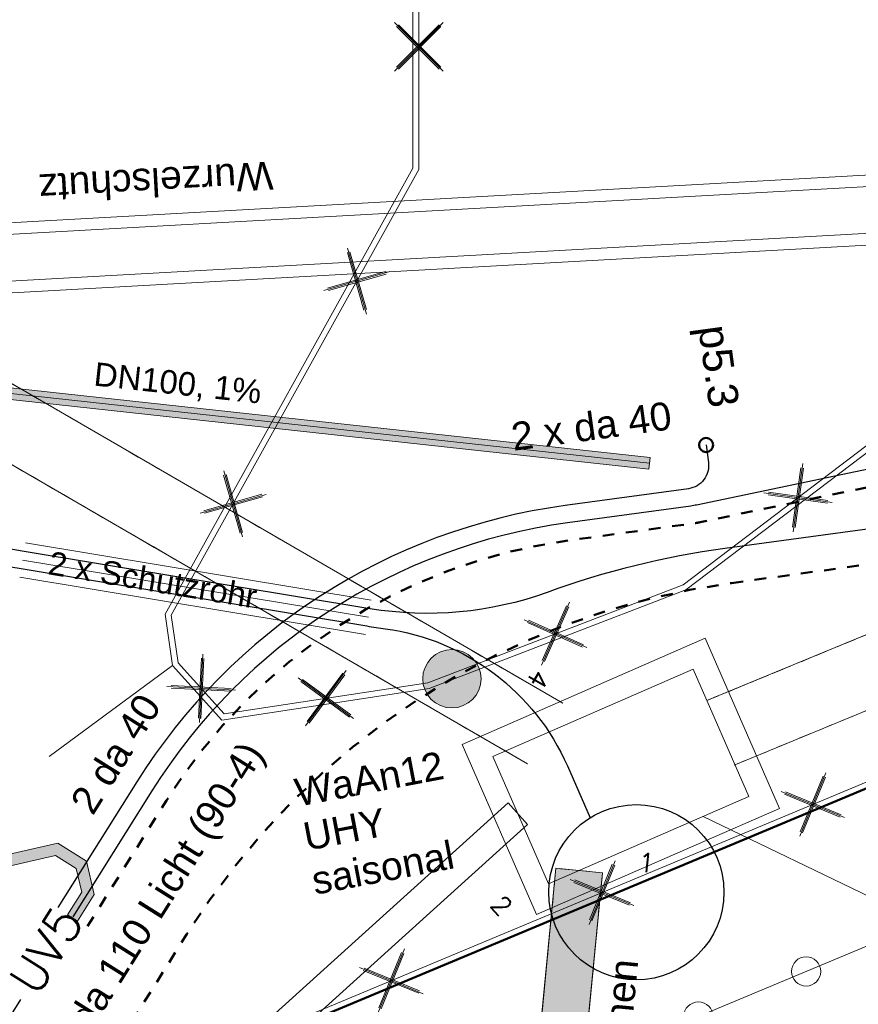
# Model space of a CAD drawing. Header units: metres. Extents: x -502 to 161, y -108 to 174.
# Tile 589 of 776: x -118.6 to -111.43, y 58.1 to 66.52. Entities that reach past the tile are written whole.
import ezdxf

# ---------------------------------------------------------------- set-up
doc = ezdxf.new("R2010")
doc.units = ezdxf.units.M
doc.header["$LTSCALE"] = 0.1
for name, pattern in [('103', [0.16875, 0.125, -0.01875, 0.00625, -0.01875]), ('140', [2.075, 0.75, -0.175, 0.75, -0.175, 0.05, -0.175]), ('2-1', [0.17, 0.06, -0.025, 0.06, -0.025]), ('226', [0.119, 0.1, -0.019]), ('240', [101.6, 101.6, 0]), ('3', [0.27, 0.1, -0.035, 0.1, -0.035]), ('39', [0.2375, 0.2, -0.0375])]:
    doc.linetypes.add(name, pattern=pattern)
for name, color, linetype in [('BRI31-005.06-5f07-Koordinierung Lageplan 4. BA ZOB Fernbusbahnh', 7, 'Continuous'), ('BRI31-005.07-5f08-Koordinierung Lageplan 4. BA Radstation - Seeterrasse 2023-05-31', 7, 'Continuous'), ('BRI32-005.03-5f06-Koordinierung Schemaplan 4 BA ZOB Teilbereich 2 Ost - Bahnhofsallee 2023-01-21', 7, 'Continuous')]:
    doc.layers.add(name, color=color, linetype=linetype)
doc.styles.add('Arial', font='arial.ttf')
doc.styles.add('Txt', font='txt_____.ttf')

# ---------------------------------------------------------------- blocks, each defined once
blk = doc.blocks.new('1016')
at = {"color": 7, "linetype": 'Continuous', "lineweight": 9, "transparency": 33554687}
for p, q in [((0.703072, 0.277444), (1.257444, -0.276928)), ((1.257444, 0.277444), (0.703072, -0.276928))]:
    blk.add_line(p, q, dxfattribs=at)
at = {"color": 2, "linetype": 'Continuous', "lineweight": 20, "true_color": 0xffff00, "transparency": 33554687}
for p, q in [((1.212401, 0.25319), (0.727326, -0.231885)), ((0.727326, 0.232401), (1.212401, -0.252674)), ((0.748114, 0.25319), (1.23319, -0.231885)), ((1.23319, 0.232401), (0.748114, -0.252674))]:
    blk.add_line(p, q, dxfattribs=at)
blk = doc.blocks.new('9141')
at = {"color": 7, "linetype": 'Continuous', "lineweight": 9, "transparency": 33554687}
blk.add_circle((0, 0), 0.25, dxfattribs=at)

msp = doc.modelspace()

# ---------------------------------------------------------------- hatches: boundary and pattern name
at = {"layer": 'BRI31-005.07-5f08-Koordinierung Lageplan 4. BA Radstation - Seeterrasse 2023-05-31', "linetype": 'Continuous', "lineweight": 0, "true_color": 0x00bfff, "transparency": 33554687}
h = msp.add_hatch(color=140, dxfattribs=at)
edge = h.paths.add_edge_path()
edge.add_arc((-114.9034, 60.8835), 0.25, 0, 90)
edge.add_arc((-114.9034, 60.8835), 0.25, 90, 180)
edge.add_arc((-114.9034, 60.8835), 0.25, 180, 270)
edge.add_arc((-114.9034, 60.8835), 0.25, 270, 360)
at = {"layer": 'BRI31-005.07-5f08-Koordinierung Lageplan 4. BA Radstation - Seeterrasse 2023-05-31', "linetype": 'Continuous', "lineweight": 0, "true_color": 0xcc0000, "transparency": 33554687}
msp.add_hatch(color=12, dxfattribs=at).paths.add_polyline_path([(-118.194, 58.8616), (-118.1093, 58.8084), (-117.9653, 59.0376), (-118.0302, 59.3217), (-118.277, 59.4768), (-119.6723, 59.1581), (-119.6426, 59.0623), (-118.2951, 59.37), (-118.1185, 59.2591), (-118.072, 59.0557)])

# ---------------------------------------------------------------- linework, layer by layer
at = {"layer": 'BRI31-005.06-5f07-Koordinierung Lageplan 4. BA ZOB Fernbusbahnh', "color": 7, "linetype": 'Continuous', "lineweight": 13, "transparency": 33554687, "flags": 128}
for points in [[(-337.0532, -53.9064), (-337.0532, -53.9064, 0.024076), (-333.1238, -51.3598), (-333.1238, -51.3598, -0.090571), (-316.4479, -43.4613, 0.047347), (-281.8414, -30.5866), (-279.0774, -29.2177, 0.045809), (-264.2236, -20.0711), (-198.5943, 29.1583, -0.054812), (-181.5862, 39.2166), (-181.5862, 39.2166, -0.038475), (-159.1772, 47.3364), (-159.1772, 47.3364, 0.039395), (-137.757, 55.1407), (-137.1917, 55.4002), (-137.1917, 55.4002, 0.064343), (-127.4456, 61.5203), (-127.4456, 61.5203), (-122.5713, 65.5358, -0.170872), (-88.3305, 78.0588), (-82.2819, 78.4363), (-80.567, 79.7085), (-70.9803, 86.8206), (-68.5554, 87.6664)], [(-279.0108, -29.3521, 0.045809), (-264.1336, -20.1911), (-198.5043, 29.0383), (-198.5043, 29.0383, -0.054812), (-181.5244, 39.0799), (-181.5244, 39.0799, -0.038475), (-159.1371, 47.1919), (-159.1371, 47.1919, 0.039395), (-137.6945, 55.0043), (-137.6945, 55.0043), (-137.129, 55.2639, 0.064344), (-127.3502, 61.4045), (-122.476, 65.42), (-122.476, 65.42, -0.17089), (-88.3249, 77.9089), (-88.3249, 77.9089), (-82.2282, 78.2893), (-80.4776, 79.5881), (-70.9093, 86.6865), (-68.5609, 87.5056)]]:
    msp.add_lwpolyline(points, format="xyb", dxfattribs=at)
at = {"layer": 'BRI31-005.07-5f08-Koordinierung Lageplan 4. BA Radstation - Seeterrasse 2023-05-31', "color": 7, "linetype": '39', "lineweight": 13, "transparency": 33554687}
for p, q in [((-112.7156, 60.6993), (-76.2186, 75.7613)), ((-112.7156, 60.6993), (-76.2186, 75.7613)), ((-112.4867, 60.1447), (-75.9897, 75.2067)), ((-112.4867, 60.1447), (-75.9897, 75.2067)), ((-113.9546, 60.6735), (-131.9436, 71.1095)), ((-113.9546, 60.6735), (-131.9436, 71.1095)), ((-114.2557, 60.1545), (-132.2447, 70.5905)), ((-114.2557, 60.1545), (-132.2447, 70.5905))]:
    msp.add_line(p, q, dxfattribs=at)
at = {"layer": 'BRI31-005.07-5f08-Koordinierung Lageplan 4. BA Radstation - Seeterrasse 2023-05-31', "color": 12, "linetype": 'Continuous', "lineweight": 13, "true_color": 0xcc0000, "transparency": 33554687}
for p, q in [((-121.031, 63.6307), (-113.2066, 62.7769)), ((-121.031, 63.6307), (-113.2066, 62.7769)), ((-121.0365, 63.581), (-113.2121, 62.7272)), ((-121.0365, 63.581), (-113.2121, 62.7272)), ((-121.0419, 63.5313), (-113.2175, 62.6775)), ((-121.0419, 63.5313), (-113.2175, 62.6775))]:
    msp.add_line(p, q, dxfattribs=at)
at = {"layer": 'BRI31-005.07-5f08-Koordinierung Lageplan 4. BA Radstation - Seeterrasse 2023-05-31', "color": 7, "linetype": 'Continuous', "lineweight": 9, "transparency": 33554687}
for p, q in [((-113.2175, 62.6775), (-113.2066, 62.7769)), ((-113.2175, 62.6775), (-113.2066, 62.7769)), ((-118.194, 58.8616), (-118.1093, 58.8084))]:
    msp.add_line(p, q, dxfattribs=at)
at = {"layer": 'BRI31-005.07-5f08-Koordinierung Lageplan 4. BA Radstation - Seeterrasse 2023-05-31', "color": 1, "linetype": 'Continuous', "lineweight": 20, "true_color": 0xff0000, "transparency": 33554687}
for p, q in [((-118.5533, 62.0477), (-115.5937, 61.557)), ((-118.5533, 62.0477), (-115.5937, 61.557)), ((-118.5778, 61.8997), (-115.6182, 61.4091)), ((-118.5778, 61.8997), (-115.6182, 61.4091)), ((-118.6024, 61.7518), (-115.6428, 61.2611)), ((-118.6024, 61.7518), (-115.6428, 61.2611))]:
    msp.add_line(p, q, dxfattribs=at)
at = {"layer": 'BRI31-005.07-5f08-Koordinierung Lageplan 4. BA Radstation - Seeterrasse 2023-05-31', "color": 190, "linetype": 'Continuous', "lineweight": 13, "true_color": 0x7f00ff, "transparency": 33554687}
msp.add_line((-117.2941, 60.997), (-118.3511, 60.219), dxfattribs=at)
msp.add_line((-117.2941, 60.997), (-118.3511, 60.219), dxfattribs=at)
at = {"layer": 'BRI31-005.07-5f08-Koordinierung Lageplan 4. BA Radstation - Seeterrasse 2023-05-31', "color": 7, "linetype": 'Continuous', "lineweight": 20, "transparency": 33554687}
msp.add_line((-112.7529, 59.7056), (-106.9052, 56.8748), dxfattribs=at)
msp.add_line((-112.7529, 59.7056), (-106.9052, 56.8748), dxfattribs=at)
at = {"layer": 'BRI31-005.07-5f08-Koordinierung Lageplan 4. BA Radstation - Seeterrasse 2023-05-31', "color": 4, "linetype": 'Continuous', "lineweight": 50, "true_color": 0x00ffff, "transparency": 33554687, "flags": 128}
msp.add_lwpolyline([(-176.0281, 33.354), (-175.3441, 33.639), (-175.3201, 33.649), (-149.7281, 44.314), (-126.4101, 53.651), (-118.1081, 57.122), (-98.2681, 65.417), (-72.0611, 76.231), (-71.9681, 76.269), (-71.3191, 76.53), (-71.2871, 76.543), (-48.6231, 85.662), (-14.7811, 99.28), (-14.7731, 99.283), (-6.6601, 102.548), (8.5319, 108.66), (9.1999, 108.929), (9.3639, 108.995), (9.6569, 109.113), (23.8684, 114.898)], dxfattribs=at)
msp.add_lwpolyline([(-176.0281, 33.354), (-175.3441, 33.639), (-175.3201, 33.649), (-149.7281, 44.314), (-126.4101, 53.651), (-118.1081, 57.122), (-98.2681, 65.417), (-72.0611, 76.231), (-71.9681, 76.269), (-71.3191, 76.53), (-71.2871, 76.543), (-48.6231, 85.662), (-14.7811, 99.28), (-14.7731, 99.283), (-6.6601, 102.548), (8.5319, 108.66), (9.1999, 108.929), (9.3639, 108.995), (9.6569, 109.113), (23.8684, 114.898)], dxfattribs=at)
at = {"layer": 'BRI31-005.07-5f08-Koordinierung Lageplan 4. BA Radstation - Seeterrasse 2023-05-31', "color": 7, "linetype": '2-1', "lineweight": 13, "transparency": 33554687, "flags": 128}
for points in [[(-337.0532, -53.9064), (-337.0532, -53.9064, 0.024076), (-333.1238, -51.3598), (-333.1238, -51.3598, -0.090571), (-316.4479, -43.4613, 0.047347), (-281.8414, -30.5866), (-279.0774, -29.2177, 0.045809), (-264.2236, -20.0711), (-198.5943, 29.1583, -0.054812), (-181.5862, 39.2166), (-181.5862, 39.2166, -0.038475), (-159.1772, 47.3364), (-159.1772, 47.3364, 0.039395), (-137.757, 55.1407), (-137.1917, 55.4002), (-137.1917, 55.4002, 0.064343), (-127.4456, 61.5203), (-127.4456, 61.5203), (-122.5713, 65.5358, -0.170872), (-88.3305, 78.0588), (-82.2819, 78.4363), (-80.567, 79.7085), (-70.9803, 86.8206), (-68.5554, 87.6664)], [(-337.0532, -53.9064), (-337.0532, -53.9064, 0.024076), (-333.1238, -51.3598), (-333.1238, -51.3598, -0.090571), (-316.4479, -43.4613, 0.047347), (-281.8414, -30.5866), (-279.0774, -29.2177, 0.045809), (-264.2236, -20.0711), (-198.5943, 29.1583, -0.054812), (-181.5862, 39.2166), (-181.5862, 39.2166, -0.038475), (-159.1772, 47.3364), (-159.1772, 47.3364, 0.039395), (-137.757, 55.1407), (-137.1917, 55.4002), (-137.1917, 55.4002, 0.064343), (-127.4456, 61.5203), (-127.4456, 61.5203), (-122.5713, 65.5358, -0.170872), (-88.3305, 78.0588), (-82.2819, 78.4363), (-80.567, 79.7085), (-70.9803, 86.8206), (-68.5554, 87.6664)], [(-336.9777, -54.036), (-336.9777, -54.036, 0.024076), (-333.0362, -51.4817), (-333.0362, -51.4817, -0.090571), (-316.4091, -43.6062), (-316.4091, -43.6062, 0.047348), (-281.7755, -30.7213), (-281.7755, -30.7213), (-279.0108, -29.3521, 0.045809), (-264.1336, -20.1911), (-198.5043, 29.0383), (-198.5043, 29.0383, -0.054812), (-181.5244, 39.0799), (-181.5244, 39.0799, -0.038475), (-159.1371, 47.1919), (-159.1371, 47.1919, 0.039395), (-137.6945, 55.0043), (-137.6945, 55.0043), (-137.129, 55.2639, 0.064344), (-127.3502, 61.4045), (-122.476, 65.42), (-122.476, 65.42, -0.17089), (-88.3249, 77.9089), (-88.3249, 77.9089), (-82.2282, 78.2893), (-80.4776, 79.5881), (-70.9093, 86.6865), (-68.5609, 87.5056)], [(-336.9777, -54.036), (-336.9777, -54.036, 0.024076), (-333.0362, -51.4817), (-333.0362, -51.4817, -0.090571), (-316.4091, -43.6062), (-316.4091, -43.6062, 0.047348), (-281.7755, -30.7213), (-281.7755, -30.7213), (-279.0108, -29.3521, 0.045809), (-264.1336, -20.1911), (-198.5043, 29.0383), (-198.5043, 29.0383, -0.054812), (-181.5244, 39.0799), (-181.5244, 39.0799, -0.038475), (-159.1371, 47.1919), (-159.1371, 47.1919, 0.039395), (-137.6945, 55.0043), (-137.6945, 55.0043), (-137.129, 55.2639, 0.064344), (-127.3502, 61.4045), (-122.476, 65.42), (-122.476, 65.42, -0.17089), (-88.3249, 77.9089), (-88.3249, 77.9089), (-82.2282, 78.2893), (-80.4776, 79.5881), (-70.9093, 86.6865), (-68.5609, 87.5056)], [(-181.4069, 38.82), (-181.4069, 38.82, -0.038472), (-159.0626, 46.9165), (-159.0626, 46.9165), (-159.0626, 46.9165, 0.039399), (-137.5757, 54.7451), (-137.5757, 54.7451), (-137.0098, 55.0048), (-137.0098, 55.0048, 0.064354), (-127.1676, 61.1855), (-127.1676, 61.1855), (-122.2946, 65.1999), (-122.2946, 65.1999, -0.170924), (-88.3143, 77.6238), (-88.3143, 77.6238), (-82.2992, 77.9991)], [(-181.4069, 38.82), (-181.4069, 38.82, -0.038472), (-159.0626, 46.9165), (-159.0626, 46.9165), (-159.0626, 46.9165, 0.039399), (-137.5757, 54.7451), (-137.5757, 54.7451), (-137.0098, 55.0048), (-137.0098, 55.0048, 0.064354), (-127.1676, 61.1855), (-127.1676, 61.1855), (-122.2946, 65.1999), (-122.2946, 65.1999, -0.170924), (-88.3143, 77.6238), (-88.3143, 77.6238), (-82.2992, 77.9991)]]:
    msp.add_lwpolyline(points, format="xyb", dxfattribs=at)
at = {"layer": 'BRI31-005.07-5f08-Koordinierung Lageplan 4. BA Radstation - Seeterrasse 2023-05-31', "color": 255, "linetype": 'Continuous', "lineweight": 9, "transparency": 33554687, "flags": 128}
msp.add_lwpolyline([(-67.8473, 87.0913), (-68.5646, 87.3984), (-70.8619, 86.5971), (-80.418, 79.5077), (-82.1924, 78.1914), (-88.3211, 77.8089, 0.170942), (-122.4189, 65.3375), (-127.2914, 61.3235), (-127.2914, 61.3235, -0.064309), (-137.087, 55.1731), (-137.087, 55.1731), (-137.6528, 54.9135), (-137.6528, 54.9135, -0.039396), (-159.1106, 47.0954), (-159.1106, 47.0954, 0.038849), (-181.6942, 38.8932)], format="xyb", dxfattribs=at)
msp.add_lwpolyline([(-67.8473, 87.0913), (-68.5646, 87.3984), (-70.8619, 86.5971), (-80.418, 79.5077), (-82.1924, 78.1914), (-88.3211, 77.8089, 0.170942), (-122.4189, 65.3375), (-127.2914, 61.3235), (-127.2914, 61.3235, -0.064309), (-137.087, 55.1731), (-137.087, 55.1731), (-137.6528, 54.9135), (-137.6528, 54.9135, -0.039396), (-159.1106, 47.0954), (-159.1106, 47.0954, 0.038849), (-181.6942, 38.8932)], format="xyb", dxfattribs=at)
at = {"layer": 'BRI31-005.07-5f08-Koordinierung Lageplan 4. BA Radstation - Seeterrasse 2023-05-31', "color": 190, "linetype": '3', "lineweight": 13, "true_color": 0x7f00ff, "transparency": 33554687, "flags": 128}
msp.add_lwpolyline([(-181.4626, 38.9432), (-181.4626, 38.9432, -0.038479), (-159.0944, 47.048), (-159.0944, 47.048, 0.039391), (-137.632, 54.868), (-137.0663, 55.1276), (-137.0663, 55.1276, 0.06431), (-127.2596, 61.2849), (-127.2596, 61.2849), (-122.3806, 65.3043), (-122.3806, 65.3043, -0.170908), (-88.3193, 77.7589), (-88.3193, 77.7589), (-82.1746, 78.1424), (-80.3883, 79.4676), (-70.8383, 86.5524), (-68.5665, 87.3448), (-67.867, 87.0454)], format="xyb", dxfattribs=at)
msp.add_lwpolyline([(-181.4626, 38.9432), (-181.4626, 38.9432, -0.038479), (-159.0944, 47.048), (-159.0944, 47.048, 0.039391), (-137.632, 54.868), (-137.0663, 55.1276), (-137.0663, 55.1276, 0.06431), (-127.2596, 61.2849), (-127.2596, 61.2849), (-122.3806, 65.3043), (-122.3806, 65.3043, -0.170908), (-88.3193, 77.7589), (-88.3193, 77.7589), (-82.1746, 78.1424), (-80.3883, 79.4676), (-70.8383, 86.5524), (-68.5665, 87.3448), (-67.867, 87.0454)], format="xyb", dxfattribs=at)
at = {"layer": 'BRI31-005.07-5f08-Koordinierung Lageplan 4. BA Radstation - Seeterrasse 2023-05-31', "color": 190, "linetype": 'Continuous', "lineweight": 13, "true_color": 0x7f00ff, "transparency": 33554687, "flags": 128}
msp.add_lwpolyline([(-100.5571, 84.008), (-105.3291, 81.756), (-105.9661, 81.047), (-106.3701, 80.599), (-106.8711, 79.751), (-107.8731, 79.25), (-108.8761, 79.365), (-109.9941, 80.213), (-110.4951, 80.792), (-111.0731, 80.599), (-111.6901, 79.404), (-115.2371, 73.659), (-115.2371, 65.254), (-117.3581, 61.437), (-117.2941, 60.997), (-116.8721, 60.53), (-115.0971, 60.801), (-112.9001, 61.644), (-110.9231, 63.142), (-109.8661, 64.425)], dxfattribs=at)
msp.add_lwpolyline([(-100.5571, 84.008), (-105.3291, 81.756), (-105.9661, 81.047), (-106.3701, 80.599), (-106.8711, 79.751), (-107.8731, 79.25), (-108.8761, 79.365), (-109.9941, 80.213), (-110.4951, 80.792), (-111.0731, 80.599), (-111.6901, 79.404), (-115.2371, 73.659), (-115.2371, 65.254), (-117.3581, 61.437), (-117.2941, 60.997), (-116.8721, 60.53), (-115.0971, 60.801), (-112.9001, 61.644), (-110.9231, 63.142), (-109.8661, 64.425)], dxfattribs=at)
at = {"layer": 'BRI31-005.07-5f08-Koordinierung Lageplan 4. BA Radstation - Seeterrasse 2023-05-31', "color": 255, "linetype": 'Continuous', "lineweight": 9, "transparency": 33554687, "flags": 128}
for points in [[(-100.5358, 83.9628), (-105.2987, 81.7151), (-105.929, 81.0135), (-106.3296, 80.5692), (-106.8356, 79.7129), (-107.864, 79.1986), (-108.8954, 79.3169), (-110.0285, 80.1763), (-110.511, 80.734), (-111.038, 80.558), (-111.6466, 79.3794), (-115.1871, 73.6448), (-115.1871, 65.241), (-117.3062, 61.4275), (-117.2468, 61.0192), (-116.8531, 60.5835), (-115.11, 60.8496), (-112.9247, 61.6881), (-110.958, 63.1783), (-109.9047, 64.4568)], [(-100.5358, 83.9628), (-105.2987, 81.7151), (-105.929, 81.0135), (-106.3296, 80.5692), (-106.8356, 79.7129), (-107.864, 79.1986), (-108.8954, 79.3169), (-110.0285, 80.1763), (-110.511, 80.734), (-111.038, 80.558), (-111.6466, 79.3794), (-115.1871, 73.6448), (-115.1871, 65.241), (-117.3062, 61.4275), (-117.2468, 61.0192), (-116.8531, 60.5835), (-115.11, 60.8496), (-112.9247, 61.6881), (-110.958, 63.1783), (-109.9047, 64.4568)], [(-71.9869, 76.3153), (-72.0801, 76.2773), (-98.2873, 65.4632), (-118.1274, 57.1681), (-126.4291, 53.6973), (-149.747, 44.3603), (-175.3393, 33.6952), (-175.3633, 33.6852), (-176.0473, 33.4002)], [(-71.9869, 76.3153), (-72.0801, 76.2773), (-98.2873, 65.4632), (-118.1274, 57.1681), (-126.4291, 53.6973), (-149.747, 44.3603), (-175.3393, 33.6952), (-175.3633, 33.6852), (-176.0473, 33.4002)]]:
    msp.add_lwpolyline(points, dxfattribs=at)
at = {"layer": 'BRI31-005.07-5f08-Koordinierung Lageplan 4. BA Radstation - Seeterrasse 2023-05-31', "color": 7, "linetype": 'Continuous', "lineweight": 13, "transparency": 33554687, "flags": 128}
for points in [[(-112.4867, 60.1447), (-75.9897, 75.2067), (-76.2186, 75.7613), (-112.7156, 60.6993)], [(-112.4867, 60.1447), (-75.9897, 75.2067), (-76.2186, 75.7613), (-112.7156, 60.6993)], [(-113.9546, 60.6735), (-131.9436, 71.1095), (-132.2447, 70.5905), (-114.2557, 60.1545)], [(-113.9546, 60.6735), (-131.9436, 71.1095), (-132.2447, 70.5905), (-114.2557, 60.1545)], [(-114.8164, 60.3216), (-112.7359, 61.2297), (-112.0999, 59.7724), (-114.1803, 58.8643), (-114.8164, 60.3216)], [(-114.8164, 60.3216), (-112.7359, 61.2297), (-112.0999, 59.7724), (-114.1803, 58.8643), (-114.8164, 60.3216)], [(-114.5531, 60.2183), (-112.8392, 60.9663), (-112.3632, 59.8757), (-114.077, 59.1277), (-114.5531, 60.2183)], [(-114.5531, 60.2183), (-112.8392, 60.9663), (-112.3632, 59.8757), (-114.077, 59.1277), (-114.5531, 60.2183)], [(-115.902, 35.5608), (-113.615, 59.2228), (-114.0132, 59.2612), (-116.3002, 35.5992)], [(-115.902, 35.5608), (-113.615, 59.2228), (-114.0132, 59.2612), (-116.3002, 35.5992)]]:
    msp.add_lwpolyline(points, dxfattribs=at)
at = {"layer": 'BRI31-005.07-5f08-Koordinierung Lageplan 4. BA Radstation - Seeterrasse 2023-05-31', "color": 7, "linetype": '140', "lineweight": 13, "transparency": 33554687, "flags": 128}
for points in [[(-112.4867, 60.1447), (-75.9897, 75.2067), (-76.2186, 75.7613), (-112.7156, 60.6993)], [(-112.4867, 60.1447), (-75.9897, 75.2067), (-76.2186, 75.7613), (-112.7156, 60.6993)], [(-113.9546, 60.6735), (-131.9436, 71.1095), (-132.2447, 70.5905), (-114.2557, 60.1545)], [(-113.9546, 60.6735), (-131.9436, 71.1095), (-132.2447, 70.5905), (-114.2557, 60.1545)], [(-114.1672, 53.5101), (-113.615, 59.2228), (-114.0132, 59.2612), (-114.5653, 53.5486)], [(-114.1672, 53.5101), (-113.615, 59.2228), (-114.0132, 59.2612), (-114.5653, 53.5486)]]:
    msp.add_lwpolyline(points, dxfattribs=at)
at = {"layer": 'BRI31-005.07-5f08-Koordinierung Lageplan 4. BA Radstation - Seeterrasse 2023-05-31', "color": 1, "linetype": '226', "lineweight": 50, "true_color": 0xff0000, "transparency": 33554687, "flags": 128}
msp.add_lwpolyline([(-98.2944, 72.6139), (-97.4771, 65.6028, -0.408465), (-98.3351, 64.4962), (-110.1616, 62.8813), (-110.1616, 62.8813, 0.123109), (-110.4487, 62.7664), (-110.4487, 62.7664, -0.113249), (-110.7115, 62.6557), (-112.7784, 62.2234), (-112.7784, 62.2234, -0.017623), (-112.8386, 62.213), (-112.8386, 62.213), (-113.8945, 62.0688), (-113.8945, 62.0688, 0.2222), (-117.3462, 59.8416), (-117.3462, 59.8416), (-118.0215, 58.7667)], format="xyb", dxfattribs=at)
at = {"layer": 'BRI31-005.07-5f08-Koordinierung Lageplan 4. BA Radstation - Seeterrasse 2023-05-31', "color": 142, "linetype": 'Continuous', "lineweight": 30, "true_color": 0x0099cc, "transparency": 33554687, "flags": 128}
for points in [[(-122.0449, 68.7983), (-121.9272, 68.6366), (-121.3019, 68.5379), (-119.3203, 62.2337), (-118.9841, 61.8911), (-118.5901, 61.8257), (-115.6305, 61.3351, 0.007063), (-115.4736, 61.3113), (-115.4736, 61.3113, -0.260502), (-113.9149, 60.1369), (-113.9149, 60.1369), (-113.7196, 59.6941)], [(-89.9081, 64.8743), (-94.4163, 64.3974), (-94.4163, 64.3974, 0.028382), (-96.3569, 64.0799), (-96.3569, 64.0799, -0.030674), (-98.2983, 63.7715), (-102.662, 63.3503), (-110.4863, 62.2818), (-112.5675, 61.9977), (-112.5675, 61.9977, 0.053061), (-114.0884, 61.6227), (-114.0884, 61.6227), (-114.0884, 61.6227, -0.128722), (-115.606, 61.4831), (-115.606, 61.4831), (-118.5656, 61.9737), (-118.9113, 62.031), (-119.188, 62.3131), (-121.2289, 68.8059)], [(-89.9081, 64.8743), (-94.4163, 64.3974), (-94.4163, 64.3974, 0.028382), (-96.3569, 64.0799), (-96.3569, 64.0799, -0.030674), (-98.2983, 63.7715), (-102.662, 63.3503), (-110.4863, 62.2818), (-112.5675, 61.9977), (-112.5675, 61.9977, 0.053061), (-114.0884, 61.6227), (-114.0884, 61.6227), (-114.0884, 61.6227, -0.128722), (-115.606, 61.4831), (-115.606, 61.4831), (-118.5656, 61.9737), (-118.9113, 62.031), (-119.188, 62.3131), (-121.2289, 68.8059)]]:
    msp.add_lwpolyline(points, format="xyb", dxfattribs=at)
at = {"layer": 'BRI31-005.07-5f08-Koordinierung Lageplan 4. BA Radstation - Seeterrasse 2023-05-31', "color": 1, "linetype": 'Continuous', "lineweight": 13, "true_color": 0xff0000, "transparency": 33554687, "flags": 128}
for points in [[(-122.5581, 63.9707), (-76.9617, 66.5132), (-76.9951, 67.1123), (-122.5915, 64.5698)], [(-122.5581, 63.9707), (-76.9617, 66.5132), (-76.9951, 67.1123), (-122.5915, 64.5698)], [(-122.5283, 64.0726), (-77.0027, 66.6111), (-77.025, 67.0104), (-122.5505, 64.4719)], [(-122.5283, 64.0726), (-77.0027, 66.6111), (-77.025, 67.0104), (-122.5505, 64.4719)], [(-130.9583, 44.5343), (-114.2553, 59.6363), (-114.4229, 59.8217), (-131.1259, 44.7197)], [(-130.9583, 44.5343), (-114.2553, 59.6363), (-114.4229, 59.8217), (-131.1259, 44.7197)]]:
    msp.add_lwpolyline(points, dxfattribs=at)
at = {"layer": 'BRI31-005.07-5f08-Koordinierung Lageplan 4. BA Radstation - Seeterrasse 2023-05-31', "color": 4, "linetype": '103', "lineweight": 50, "true_color": 0x00ffff, "transparency": 33554687, "flags": 128}
msp.add_lwpolyline([(-112.5109, 61.7026), (-110.4457, 61.9846), (-110.4457, 61.9846), (-102.6332, 63.0516), (-94.361, 63.8502), (-89.8502, 64.3274)], dxfattribs=at)
at = {"layer": 'BRI31-005.07-5f08-Koordinierung Lageplan 4. BA Radstation - Seeterrasse 2023-05-31', "color": 4, "linetype": 'Continuous', "lineweight": 13, "true_color": 0x00ffff, "transparency": 33554687, "flags": 128}
msp.add_lwpolyline([(-144.163, 44.8777), (-105.8213, 60.908), (-106.6182, 63.23)], dxfattribs=at)
msp.add_lwpolyline([(-144.163, 44.8777), (-105.8213, 60.908), (-106.6182, 63.23)], dxfattribs=at)
at = {"layer": 'BRI31-005.07-5f08-Koordinierung Lageplan 4. BA Radstation - Seeterrasse 2023-05-31', "color": 1, "linetype": 'Continuous', "lineweight": 30, "true_color": 0xff0000, "transparency": 33554687, "flags": 128}
for points in [[(-110.6053, 63.174), (-110.585, 63.0253), (-110.585, 63.0253, -0.393717), (-110.7422, 62.8025), (-110.7422, 62.8025), (-112.8091, 62.3702, -0.017623), (-112.8589, 62.3616), (-113.9148, 62.2174, 0.222094), (-117.4722, 59.9231), (-117.4722, 59.9231), (-118.1485, 58.8465)], [(-112.7284, 62.8841), (-112.7081, 62.7354), (-112.7081, 62.7354, -0.414215), (-112.8792, 62.5102), (-112.8792, 62.5102), (-113.9351, 62.366, 0.222197), (-117.6003, 60.0012), (-118.2756, 58.9263)], [(-118.5946, 58.1365), (-119.2517, 57.0904, -0.414214), (-119.941, 56.933), (-120.364, 57.1987)]]:
    msp.add_lwpolyline(points, format="xyb", dxfattribs=at)
at = {"layer": 'BRI31-005.07-5f08-Koordinierung Lageplan 4. BA Radstation - Seeterrasse 2023-05-31', "color": 4, "linetype": '103', "lineweight": 50, "true_color": 0x00ffff, "transparency": 33554687, "flags": 128}
msp.add_lwpolyline([(-254.9323, 33.2388), (-254.9323, 33.2388, -0.133546), (-234.307, 40.072), (-234.307, 40.072), (-218.1974, 40.9476, -0.112636), (-213.1987, 40.0894, 0.175809), (-206.7253, 39.7865), (-199.6071, 41.9966), (-199.6071, 41.9966, -0.078169), (-198.0875, 42.321), (-198.0875, 42.321), (-197.1289, 42.3731, -0.05937), (-195.9481, 42.2971, 0.059369), (-194.7673, 42.2211), (-174.6311, 43.3154), (-169.7461, 43.3836), (-169.7461, 43.3836, 0.029754), (-166.4019, 43.6297), (-166.4019, 43.6297, -0.011354), (-164.1226, 43.8819), (-164.1226, 43.8819, 0.110668), (-162.0389, 44.5447), (-162.0389, 44.5447), (-161.5755, 44.8167), (-160.5386, 45.4255, -0.34828), (-156.8475, 44.9074), (-154.481, 42.4229), (-154.481, 42.4229, 0.105958), (-147.6918, 37.7922), (-147.6918, 37.7922), (-147.6918, 37.7922, -0.052347), (-138.4897, 32.8595), (-138.4897, 32.8595), (-138.4897, 32.8595, 0.153853), (-137.05, 32.4278), (-137.05, 32.4278), (-136.2035, 32.4396), (-129.921, 32.5273), (-129.921, 32.5273, 0.3685), (-125.043, 36.8064), (-125.043, 36.8064), (-123.4213, 47.9433, -0.104398), (-122.7079, 49.8817), (-117.1746, 58.6941), (-117.1746, 58.6941, -0.222151), (-112.5109, 61.7026), (-112.5109, 61.7026)], format="xyb", dxfattribs=at)
at = {"layer": 'BRI31-005.07-5f08-Koordinierung Lageplan 4. BA Radstation - Seeterrasse 2023-05-31', "color": 7, "linetype": 'Continuous', "lineweight": 20, "transparency": 33554687, "flags": 128}
for points in [[(-114.8164, 60.3216), (-112.7359, 61.2297), (-112.0999, 59.7724), (-114.1803, 58.8643), (-114.8164, 60.3216)], [(-114.8164, 60.3216), (-112.7359, 61.2297), (-112.0999, 59.7724), (-114.1803, 58.8643), (-114.8164, 60.3216)], [(-114.8164, 60.3216), (-112.7359, 61.2297), (-112.0999, 59.7724), (-114.1803, 58.8643), (-114.8164, 60.3216)], [(-114.8164, 60.3216), (-112.7359, 61.2297), (-112.0999, 59.7724), (-114.1803, 58.8643), (-114.8164, 60.3216)], [(-114.5531, 60.2183), (-112.8392, 60.9663), (-112.3632, 59.8757), (-114.077, 59.1277), (-114.5531, 60.2183)], [(-114.5531, 60.2183), (-112.8392, 60.9663), (-112.3632, 59.8757), (-114.077, 59.1277), (-114.5531, 60.2183)], [(-114.5531, 60.2183), (-112.8392, 60.9663), (-112.3632, 59.8757), (-114.077, 59.1277), (-114.5531, 60.2183)], [(-114.5531, 60.2183), (-112.8392, 60.9663), (-112.3632, 59.8757), (-114.077, 59.1277), (-114.5531, 60.2183)], [(-119.6723, 59.1581), (-118.277, 59.4768), (-118.0302, 59.3217), (-117.9653, 59.0376), (-118.1093, 58.8084)], [(-119.6426, 59.0623), (-118.2951, 59.37), (-118.1185, 59.2591), (-118.072, 59.0557), (-118.194, 58.8616)]]:
    msp.add_lwpolyline(points, dxfattribs=at)
at = {"layer": 'BRI31-005.07-5f08-Koordinierung Lageplan 4. BA Radstation - Seeterrasse 2023-05-31', "color": 191, "linetype": 'Continuous', "lineweight": 50, "true_color": 0xbf7fff, "transparency": 33554687}
msp.add_circle((-112.7284, 62.8841), 0.06, dxfattribs=at)
at = {"layer": 'BRI31-005.07-5f08-Koordinierung Lageplan 4. BA Radstation - Seeterrasse 2023-05-31', "color": 7, "linetype": 'Continuous', "lineweight": 20, "transparency": 33554687}
msp.add_circle((-114.9034, 60.8835), 0.25, dxfattribs=at)
at = {"layer": 'BRI31-005.07-5f08-Koordinierung Lageplan 4. BA Radstation - Seeterrasse 2023-05-31', "color": 142, "linetype": 'Continuous', "lineweight": 30, "true_color": 0x0099cc, "transparency": 33554687}
msp.add_circle((-113.3249, 59.0563), 0.75, dxfattribs=at)
at = {"layer": 'BRI31-005.07-5f08-Koordinierung Lageplan 4. BA Radstation - Seeterrasse 2023-05-31', "color": 12, "linetype": 'Continuous', "true_color": 0xcc0000, "transparency": 33554687}
msp.add_solid([(-113.2175, 62.6775), (-113.2066, 62.7769), (-121.0419, 63.5313), (-121.031, 63.6307)], dxfattribs=at)
msp.add_solid([(-113.2175, 62.6775), (-113.2066, 62.7769), (-121.0419, 63.5313), (-121.031, 63.6307)], dxfattribs=at)
at = {"layer": 'BRI31-005.07-5f08-Koordinierung Lageplan 4. BA Radstation - Seeterrasse 2023-05-31', "color": 2, "linetype": 'Continuous', "true_color": 0xffff00, "transparency": 33554687}
msp.add_solid([(-114.5653, 53.5486), (-114.1672, 53.5101), (-114.0132, 59.2612), (-113.615, 59.2228)], dxfattribs=at)
msp.add_solid([(-114.5653, 53.5486), (-114.1672, 53.5101), (-114.0132, 59.2612), (-113.615, 59.2228)], dxfattribs=at)
at = {"layer": 'BRI32-005.03-5f06-Koordinierung Schemaplan 4 BA ZOB Teilbereich 2 Ost - Bahnhofsallee 2023-01-21', "color": 7, "linetype": '240', "lineweight": 13, "transparency": 33554687, "flags": 128}
msp.add_lwpolyline([(-115.902, 35.5608), (-113.615, 59.2228), (-114.0132, 59.2612), (-116.3002, 35.5992)], dxfattribs=at)

# ---------------------------------------------------------------- block references
at = {"layer": 'BRI31-005.07-5f08-Koordinierung Lageplan 4. BA Radstation - Seeterrasse 2023-05-31', "color": 7, "transparency": 33554687}
for name, p, xscale, yscale, zscale, rotation in [('1016', (-115.1871, 67.0267), 0.75, 0.75, 0.75, 270), ('1016', (-115.1871, 67.0267), 0.75, 0.75, 0.75, 270), ('1016', (-115.3598, 64.9303), 0.75, 0.75, 0.75, 240.9402969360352), ('1016', (-115.3598, 64.9303), 0.75, 0.75, 0.75, 240.9402969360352), ('1016', (-112.5273, 61.9892), 0.75, 0.75, 0.75, 37.15170707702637), ('1016', (-112.5273, 61.9892), 0.75, 0.75, 0.75, 37.15170707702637), ('1016', (-116.4193, 63.0235), 0.75, 0.75, 0.75, 240.9402969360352), ('1016', (-116.4193, 63.0235), 0.75, 0.75, 0.75, 240.9402969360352), ('1016', (-114.7037, 61.0055), 0.75, 0.75, 0.75, 20.9920783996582), ('1016', (-114.7037, 61.0055), 0.75, 0.75, 0.75, 20.9920783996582), ('1016', (-117.5429, 61.3468), 0.75, 0.75, 0.75, 312.1022392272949), ('1016', (-117.5429, 61.3468), 0.75, 0.75, 0.75, 312.1022392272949), ('1016', (-116.7083, 60.6056), 0.75, 0.75, 0.75, 8.680635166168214), ('1016', (-116.7083, 60.6056), 0.75, 0.75, 0.75, 8.680635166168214), ('1016', (-111.1363, 60.0911), 0.75, 0.75, 0.75, 202.6895553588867), ('1016', (-111.1363, 60.0911), 0.75, 0.75, 0.75, 202.6895553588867), ('1016', (-112.94, 59.337), 0.75, 0.75, 0.75, 202.6895553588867), ('1016', (-112.94, 59.337), 0.75, 0.75, 0.75, 202.6895553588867), ('1016', (-114.7436, 58.5829), 0.75, 0.75, 0.75, 202.6895553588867), ('1016', (-114.7436, 58.5829), 0.75, 0.75, 0.75, 202.6895553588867), ('9141', (-111.8717, 58.3784), 0.5, 0.5, 0.5, 22.68941631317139), ('9141', (-111.8717, 58.3784), 0.5, 0.5, 0.5, 22.68941631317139), ('9141', (-112.7943, 57.9927), 0.5, 0.5, 0.5, 22.68941631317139), ('9141', (-112.7943, 57.9927), 0.5, 0.5, 0.5, 22.68941631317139)]:
    msp.add_blockref(name, p, dxfattribs=dict(at, xscale=xscale, yscale=yscale, zscale=zscale, rotation=rotation))

# ---------------------------------------------------------------- texts
at = {"layer": 'BRI31-005.07-5f08-Koordinierung Lageplan 4. BA Radstation - Seeterrasse 2023-05-31', "color": 1, "true_color": 0xff0000, "transparency": 33554687, "char_height": 0.24, "attachment_point": 1, "line_spacing_factor": 0.25, "style": 'Arial'}
for s, insert, rotation in [('Wurzelschutz', (-116.4274, 65.0714), 183.19176), ('Wurzelschutz', (-116.4274, 65.0714), 183.19176), ('verdämmen', (-113.7176, 56.7319), 84.47931), ('verdämmen', (-113.7176, 56.7319), 84.47931)]:
    msp.add_mtext(s, dxfattribs=dict(at, insert=insert, rotation=rotation))
at = {"layer": 'BRI31-005.07-5f08-Koordinierung Lageplan 4. BA Radstation - Seeterrasse 2023-05-31', "color": 7, "transparency": 33554687, "attachment_point": 1, "line_spacing_factor": 0.25}
for s, insert, char_height, rotation, style in [('p5.3', (-112.5372, 63.9273), 0.26, 277.77572, 'Arial'), ('2 x da 40', (-114.4096, 63.0718), 0.24, 7.77573, 'Arial'), ('4', (-114.0608, 60.8978), 0.16, 239.88059, 'Txt'), ('2 da 40', (-118.1808, 59.8318), 0.24, 57.8754, 'Arial'), ('da 110 Licht (90-4)', (-118.2007, 57.987), 0.24, 57.8754, 'Arial'), ('1', (-113.3, 59.3955), 0.16, 354.47935, 'Txt'), ('1', (-113.3, 59.3955), 0.16, 354.47935, 'Txt'), ('2', (-114.4645, 59.0467), 0.16, 312.11828, 'Txt'), ('2', (-114.4645, 59.0467), 0.16, 312.11828, 'Txt'), ('UV5', (-118.7089, 58.3145), 0.3, 57.8754, 'Txt')]:
    msp.add_mtext(s, dxfattribs=dict(at, insert=insert, char_height=char_height, rotation=rotation, style=style))
at = {"layer": 'BRI31-005.07-5f08-Koordinierung Lageplan 4. BA Radstation - Seeterrasse 2023-05-31', "color": 150, "true_color": 0x007fff, "transparency": 33554687, "insert": (-117.9538, 63.594), "char_height": 0.20138, "attachment_point": 1, "rotation": 353.77204, "line_spacing_factor": 0.25, "style": 'Arial'}
msp.add_mtext('DN100, 1%', dxfattribs=at)
msp.add_mtext('DN100, 1%', dxfattribs=at)
msp.add_mtext('DN100, 1%', dxfattribs=at)
msp.add_mtext('DN100, 1%', dxfattribs=at)
at = {"layer": 'BRI31-005.07-5f08-Koordinierung Lageplan 4. BA Radstation - Seeterrasse 2023-05-31', "color": 5, "true_color": 0x0000ff, "transparency": 33554687, "insert": (-118.3361, 61.976), "char_height": 0.2, "attachment_point": 1, "rotation": 350.58645, "line_spacing_factor": 0.25, "style": 'Arial'}
msp.add_mtext('2 x Schutzrohr', dxfattribs=at)
at = {"layer": 'BRI31-005.07-5f08-Koordinierung Lageplan 4. BA Radstation - Seeterrasse 2023-05-31', "color": 140, "true_color": 0x00bfff, "transparency": 33554687, "char_height": 0.24, "attachment_point": 1, "rotation": 10.8, "line_spacing_factor": 0.25, "style": 'Arial'}
for s, insert in [('WaAn12', (-116.2651, 60.0237)), ('UHY', (-116.1931, 59.6465)), ('saisonal', (-116.1212, 59.2693))]:
    msp.add_mtext(s, dxfattribs=dict(at, insert=insert))

doc.saveas('drawing.dxf')
